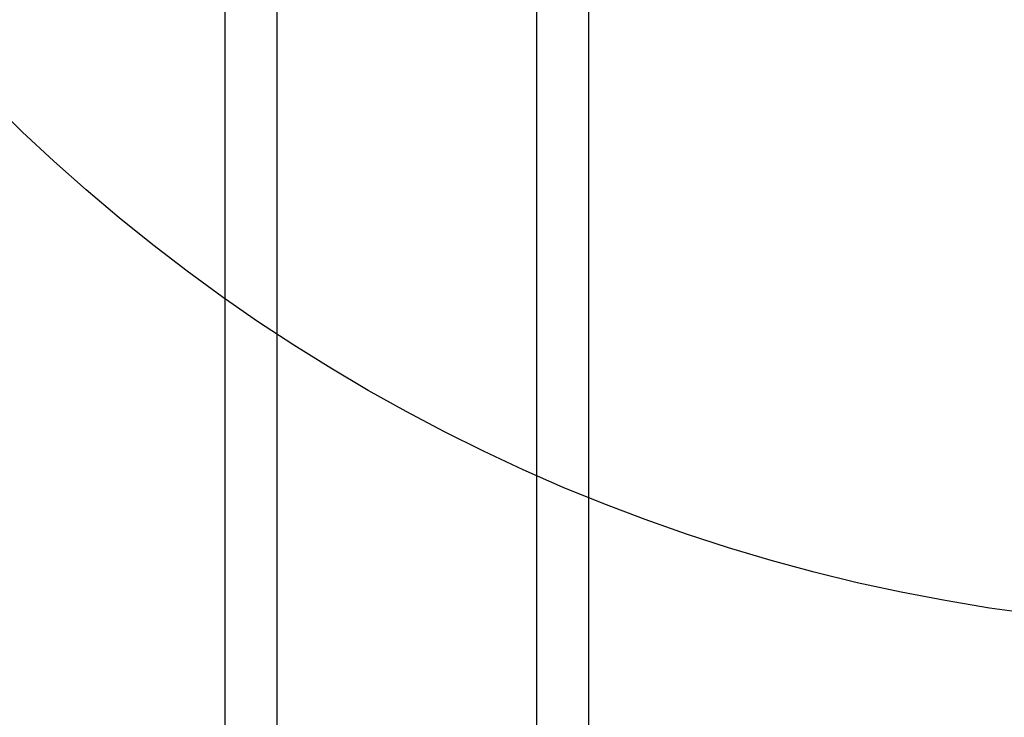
# Model space of a CAD drawing. Extents: x -169 to 7270, y -140 to 2984.
# Tile 454 of 656: x 1497 to 1516, y 1281 to 1294. Entities that reach past the tile are written whole.
import ezdxf

# ---------------------------------------------------------------- set-up
doc = ezdxf.new("R2010")
doc.units = 0
doc.header["$MEASUREMENT"] = 0
doc.layers.add('TANK-SLOPE', color=3, linetype='CONTINUOUS')
doc.layers.add('TANK-UST-RIB', color=7, linetype='CONTINUOUS')

msp = doc.modelspace()

# ---------------------------------------------------------------- linework, layer by layer
at = {"layer": 'TANK-SLOPE'}
msp.add_circle((1521.25755, 1317.00983), 34.63902, dxfattribs=at)
at = {"layer": 'TANK-UST-RIB'}
for p, q in [((1501.25755, 1306.4106), (1501.25755, 1256.01839)), ((1502.25755, 1304.70883), (1502.25755, 1254.01839)), ((1507.25755, 1299.22723), (1507.25755, 1254.01839)), ((1508.25755, 1298.48396), (1508.25755, 1256.01839))]:
    msp.add_line(p, q, dxfattribs=at)

doc.saveas('drawing.dxf')
